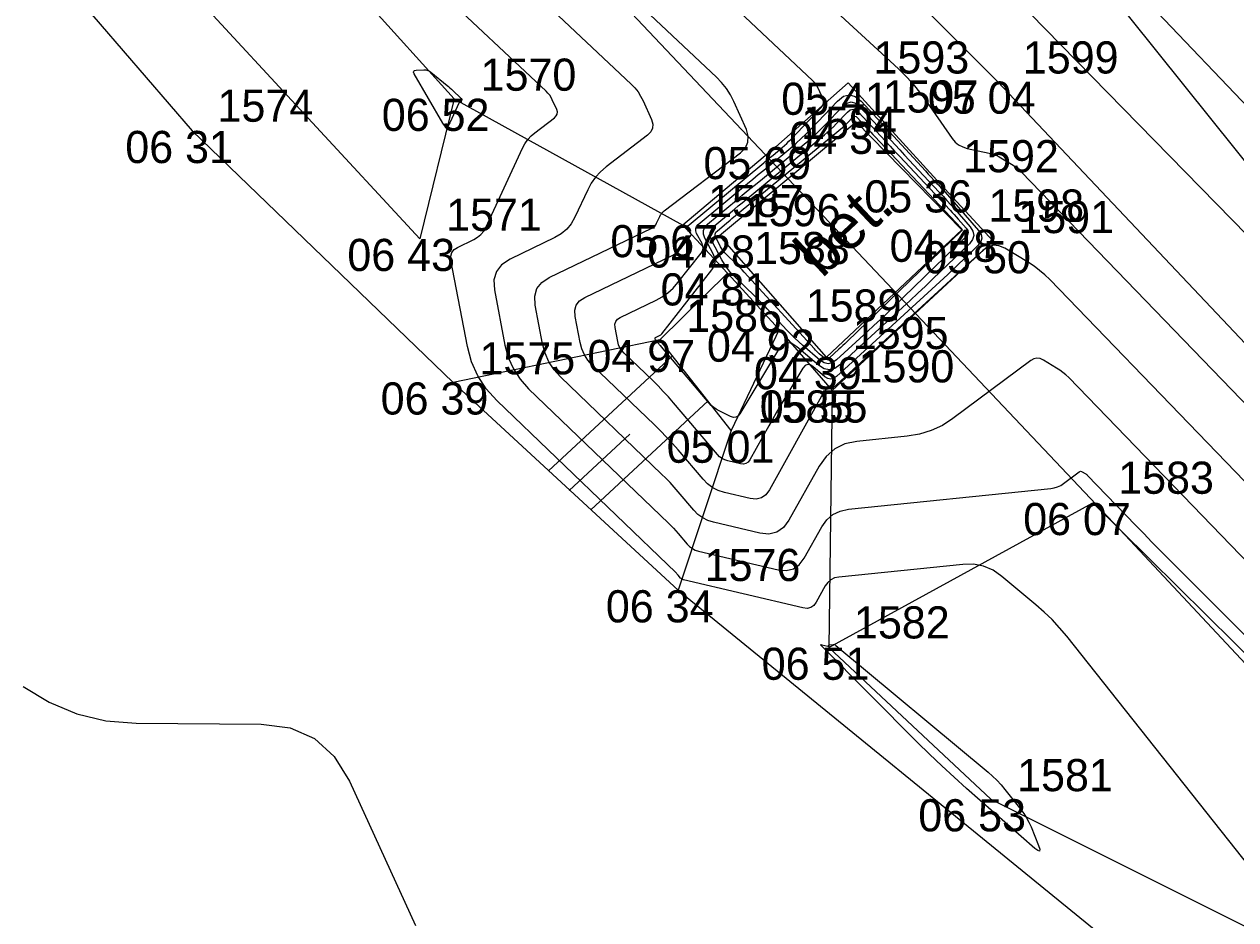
# Model space of a CAD drawing. Extents: x -711234 to -710007, y -1026313 to -1025448.
# Drawn here: x -710352.85 to -710342.31, y -1025717.86 to -1025710.06 of the extents above; entities that cross this region are included whole.
import ezdxf

# ---------------------------------------------------------------- set-up
doc = ezdxf.new("R2010")
doc.units = 0
for name, color, linetype in [('Ex_Major Contours', 7, 'Continuous'), ('Ex_Minor Contours', 7, 'Continuous'), ('Z_betonova_konstrukce', 7, 'Continuous'), ('Z_body', 7, 'Continuous'), ('Z_body_cisla', 7, 'Continuous'), ('Z_body_vysky_redukovane', 7, 'Continuous'), ('Z_hrany_paty', 7, 'Continuous'), ('Z_katastr_hranice', 7, 'Continuous'), ('Z_komunikace', 7, 'Continuous'), ('Z_pole_rozhranni', 7, 'Continuous'), ('Z_popisy', 7, 'Continuous'), ('Z_technicke_srafy', 7, 'Continuous')]:
    doc.layers.add(name, color=color, linetype=linetype)

# ---------------------------------------------------------------- blocks, each defined once
blk = doc.blocks.new('POINT_DISPLAY')
blk.add_line((0, 0), (0, 0))

msp = doc.modelspace()

# ---------------------------------------------------------------- linework, layer by layer
at = {"layer": 'Ex_Major Contours'}
msp.add_lwpolyline([(-710349.418, -1025708.842), (-710347.569, -1025710.583), (-710347.538, -1025710.615), (-710347.51, -1025710.65), (-710347.487, -1025710.687), (-710347.466, -1025710.727), (-710347.393, -1025710.891), (-710347.381, -1025710.93), (-710347.383, -1025710.966), (-710347.398, -1025710.999), (-710347.427, -1025711.028), (-710347.788, -1025711.303), (-710347.837, -1025711.345), (-710347.88, -1025711.393), (-710347.917, -1025711.445), (-710347.948, -1025711.503), (-710348.059, -1025711.742), (-710348.091, -1025711.798), (-710348.13, -1025711.846), (-710348.178, -1025711.887), (-710348.233, -1025711.919), (-710348.624, -1025712.107), (-710348.697, -1025712.155), (-710348.743, -1025712.215), (-710348.764, -1025712.288), (-710348.759, -1025712.375), (-710348.668, -1025712.856), (-710348.639, -1025712.963), (-710348.595, -1025713.062), (-710348.537, -1025713.153), (-710348.463, -1025713.235), (-710347.244, -1025714.407), (-710347.222, -1025714.428), (-710347.201, -1025714.45), (-710347.18, -1025714.472), (-710347.16, -1025714.495), (-710347.082, -1025714.588), (-710347.061, -1025714.609), (-710347.037, -1025714.627), (-710347.012, -1025714.64), (-710346.983, -1025714.649), (-710346.291, -1025714.811), (-710346.22, -1025714.819), (-710346.158, -1025714.804), (-710346.106, -1025714.768), (-710346.063, -1025714.711), (-710345.91, -1025714.437), (-710345.867, -1025714.376), (-710345.814, -1025714.33), (-710345.751, -1025714.3), (-710345.678, -1025714.284), (-710343.917, -1025714.104), (-710343.887, -1025714.099), (-710343.859, -1025714.09), (-710343.831, -1025714.078), (-710343.806, -1025714.061), (-710343.669, -1025713.959), (-710343.663, -1025713.955), (-710343.657, -1025713.954), (-710343.65, -1025713.955), (-710343.644, -1025713.958), (-710343.619, -1025713.973), (-710343.613, -1025713.977), (-710343.607, -1025713.981), (-710343.601, -1025713.986), (-710343.596, -1025713.991), (-710343.179, -1025714.423), (-710343.108, -1025714.497), (-710343.036, -1025714.57), (-710342.964, -1025714.643), (-710342.892, -1025714.716), (-710341.83, -1025715.78)], dxfattribs=at)
msp.add_lwpolyline([(-710347.362, -1025712.795), (-710347.361, -1025712.793), (-710347.36, -1025712.791), (-710347.357, -1025712.789), (-710347.324, -1025712.773), (-710347.318, -1025712.77), (-710347.312, -1025712.766), (-710347.307, -1025712.761), (-710347.303, -1025712.756), (-710346.866, -1025712.2), (-710346.846, -1025712.168), (-710346.838, -1025712.135), (-710346.84, -1025712.101), (-710346.854, -1025712.066), (-710346.928, -1025711.924), (-710346.941, -1025711.89), (-710346.941, -1025711.858), (-710346.929, -1025711.829), (-710346.904, -1025711.802), (-710346.654, -1025711.593), (-710346.602, -1025711.55), (-710346.55, -1025711.507), (-710346.498, -1025711.464), (-710346.445, -1025711.421), (-710346.046, -1025711.091), (-710346.003, -1025711.055), (-710345.962, -1025711.018), (-710345.922, -1025710.979), (-710345.883, -1025710.939), (-710345.73, -1025710.778), (-710345.692, -1025710.747), (-710345.654, -1025710.737), (-710345.616, -1025710.748), (-710345.579, -1025710.779), (-710345.231, -1025711.156), (-710345.191, -1025711.201), (-710345.15, -1025711.245), (-710345.109, -1025711.289), (-710345.068, -1025711.333), (-710344.89, -1025711.522), (-710344.855, -1025711.559), (-710344.821, -1025711.597), (-710344.787, -1025711.634), (-710344.753, -1025711.672), (-710344.619, -1025711.825), (-710344.595, -1025711.862), (-710344.587, -1025711.9), (-710344.598, -1025711.936), (-710344.625, -1025711.972), (-710344.943, -1025712.279), (-710345.008, -1025712.342), (-710345.074, -1025712.404), (-710345.14, -1025712.466), (-710345.207, -1025712.527), (-710345.752, -1025713.028), (-710345.798, -1025713.06), (-710345.844, -1025713.071), (-710345.891, -1025713.062), (-710345.938, -1025713.031), (-710346.127, -1025712.869), (-710346.172, -1025712.84), (-710346.214, -1025712.834), (-710346.252, -1025712.852), (-710346.286, -1025712.894), (-710346.624, -1025713.454), (-710346.64, -1025713.474), (-710346.659, -1025713.484), (-710346.68, -1025713.485), (-710346.704, -1025713.477), (-710346.805, -1025713.427), (-710346.829, -1025713.414), (-710346.851, -1025713.398), (-710346.872, -1025713.38), (-710346.891, -1025713.36), (-710347.307, -1025712.869), (-710347.312, -1025712.863), (-710347.317, -1025712.858), (-710347.322, -1025712.853), (-710347.327, -1025712.848), (-710347.353, -1025712.822), (-710347.355, -1025712.82), (-710347.357, -1025712.817), (-710347.358, -1025712.814), (-710347.359, -1025712.811), (-710347.362, -1025712.798)], close=True, dxfattribs=at)
at = {"layer": 'Ex_Minor Contours'}
for points in [[(-710342.065, -1025711.455), (-710344.381, -1025708.562), (-710344.547, -1025708.335), (-710344.693, -1025708.097), (-710344.82, -1025707.848), (-710344.925, -1025707.588), (-710345.308, -1025706.523), (-710345.399, -1025706.256), (-710345.479, -1025705.985), (-710345.55, -1025705.712), (-710345.611, -1025705.436), (-710346.34, -1025701.824)], [(-710339.807, -1025716.551), (-710343.926, -1025712.285), (-710343.969, -1025712.244), (-710344.014, -1025712.205), (-710344.062, -1025712.169), (-710344.112, -1025712.137), (-710344.317, -1025712.012), (-710344.368, -1025711.99), (-710344.416, -1025711.986), (-710344.463, -1025712), (-710344.508, -1025712.031), (-710345.814, -1025713.23), (-710345.818, -1025713.233), (-710345.822, -1025713.234), (-710345.826, -1025713.233), (-710345.831, -1025713.23), (-710345.848, -1025713.215), (-710345.852, -1025713.213), (-710345.856, -1025713.212), (-710345.859, -1025713.214), (-710345.862, -1025713.218), (-710345.89, -1025713.264), (-710345.896, -1025713.273), (-710345.901, -1025713.283), (-710345.907, -1025713.292), (-710345.912, -1025713.301), (-710346.366, -1025714.117), (-710346.398, -1025714.159), (-710346.436, -1025714.186), (-710346.482, -1025714.196), (-710346.534, -1025714.191), (-710346.758, -1025714.138), (-710346.811, -1025714.121), (-710346.86, -1025714.097), (-710346.904, -1025714.064), (-710346.944, -1025714.024), (-710347.161, -1025713.768), (-710347.21, -1025713.711), (-710347.261, -1025713.656), (-710347.313, -1025713.602), (-710347.366, -1025713.549), (-710347.908, -1025713.029), (-710347.946, -1025712.986), (-710347.976, -1025712.94), (-710347.999, -1025712.889), (-710348.014, -1025712.834), (-710348.057, -1025712.605), (-710348.06, -1025712.552), (-710348.047, -1025712.507), (-710348.018, -1025712.469), (-710347.974, -1025712.44), (-710347.214, -1025712.075), (-710347.192, -1025712.063), (-710347.172, -1025712.048), (-710347.154, -1025712.032), (-710347.137, -1025712.013), (-710347.055, -1025711.909), (-710347.051, -1025711.901), (-710347.048, -1025711.893), (-710347.049, -1025711.884), (-710347.052, -1025711.875), (-710347.071, -1025711.839), (-710347.075, -1025711.83), (-710347.075, -1025711.822), (-710347.071, -1025711.815), (-710347.065, -1025711.808), (-710346.416, -1025711.267), (-710346.376, -1025711.234), (-710346.335, -1025711.2), (-710346.254, -1025711.133), (-710346.234, -1025711.116), (-710346.215, -1025711.099), (-710346.196, -1025711.08), (-710346.177, -1025711.061), (-710345.914, -1025710.784), (-710345.902, -1025710.766), (-710345.895, -1025710.748), (-710345.895, -1025710.728), (-710345.901, -1025710.708), (-710345.939, -1025710.624), (-710345.95, -1025710.603), (-710345.962, -1025710.584), (-710345.976, -1025710.566), (-710345.992, -1025710.55), (-710350.391, -1025706.409)], [(-710341.854, -1025715.112), (-710343.761, -1025713.138), (-710343.785, -1025713.115), (-710343.811, -1025713.093), (-710343.837, -1025713.073), (-710343.866, -1025713.055), (-710343.981, -1025712.985), (-710344.009, -1025712.972), (-710344.038, -1025712.969), (-710344.065, -1025712.975), (-710344.092, -1025712.99), (-710344.77, -1025713.495), (-710344.861, -1025713.554), (-710344.958, -1025713.6), (-710345.06, -1025713.631), (-710345.167, -1025713.649), (-710345.606, -1025713.694), (-710345.709, -1025713.716), (-710345.798, -1025713.759), (-710345.873, -1025713.824), (-710345.934, -1025713.91), (-710346.196, -1025714.381), (-710346.244, -1025714.445), (-710346.302, -1025714.485), (-710346.37, -1025714.501), (-710346.449, -1025714.493), (-710346.853, -1025714.398), (-710346.902, -1025714.382), (-710346.947, -1025714.359), (-710346.988, -1025714.33), (-710347.024, -1025714.293), (-710347.161, -1025714.132), (-710347.195, -1025714.092), (-710347.231, -1025714.053), (-710347.267, -1025714.015), (-710347.305, -1025713.978), (-710348.185, -1025713.132), (-710348.241, -1025713.07), (-710348.286, -1025713.001), (-710348.319, -1025712.926), (-710348.341, -1025712.845), (-710348.405, -1025712.508), (-710348.409, -1025712.43), (-710348.39, -1025712.363), (-710348.348, -1025712.309), (-710348.282, -1025712.266), (-710347.39, -1025711.837), (-710347.376, -1025711.829), (-710347.365, -1025711.819), (-710347.355, -1025711.807), (-710347.348, -1025711.794), (-710347.321, -1025711.736), (-710347.313, -1025711.722), (-710347.304, -1025711.709), (-710347.294, -1025711.697), (-710347.282, -1025711.687), (-710346.618, -1025711.181), (-710346.575, -1025711.138), (-710346.553, -1025711.089), (-710346.55, -1025711.036), (-710346.567, -1025710.978), (-710346.676, -1025710.735), (-710346.706, -1025710.676), (-710346.741, -1025710.62), (-710346.782, -1025710.569), (-710346.828, -1025710.521), (-710349.714, -1025707.804)], [(-710346.926, -1025708.9), (-710345.243, -1025710.45), (-710345.182, -1025710.509), (-710345.125, -1025710.572), (-710345.071, -1025710.637), (-710345.02, -1025710.705), (-710344.776, -1025711.055), (-710344.75, -1025711.087), (-710344.719, -1025711.111), (-710344.684, -1025711.13), (-710344.645, -1025711.142), (-710344.452, -1025711.183), (-710344.425, -1025711.19), (-710344.4, -1025711.199), (-710344.375, -1025711.21), (-710344.351, -1025711.223), (-710344.258, -1025711.28), (-710344.235, -1025711.295), (-710344.213, -1025711.311), (-710344.192, -1025711.329), (-710344.173, -1025711.348), (-710337.693, -1025718.057)], [(-710341.602, -1025718.136), (-710343.778, -1025715.391), (-710343.84, -1025715.317), (-710343.905, -1025715.246), (-710343.974, -1025715.18), (-710344.046, -1025715.116), (-710344.343, -1025714.869), (-710344.42, -1025714.816), (-710344.502, -1025714.781), (-710344.59, -1025714.764), (-710344.683, -1025714.765), (-710345.762, -1025714.875), (-710345.8, -1025714.883), (-710345.832, -1025714.899), (-710345.859, -1025714.922), (-710345.881, -1025714.953), (-710345.958, -1025715.093), (-710345.98, -1025715.122), (-710346.007, -1025715.14), (-710346.039, -1025715.148), (-710346.075, -1025715.144), (-710347.113, -1025714.9), (-710347.121, -1025714.897), (-710347.128, -1025714.894), (-710347.134, -1025714.889), (-710347.139, -1025714.884), (-710347.16, -1025714.859), (-710347.165, -1025714.853), (-710347.171, -1025714.847), (-710347.176, -1025714.841), (-710347.182, -1025714.836), (-710348.74, -1025713.338), (-710348.832, -1025713.236), (-710348.905, -1025713.123), (-710348.959, -1025713), (-710348.995, -1025712.867), (-710349.138, -1025712.116), (-710349.14, -1025712.08), (-710349.131, -1025712.049), (-710349.111, -1025712.024), (-710349.081, -1025712.004), (-710348.939, -1025711.936), (-710348.906, -1025711.916), (-710348.877, -1025711.892), (-710348.853, -1025711.863), (-710348.834, -1025711.83), (-710348.515, -1025711.139), (-710348.494, -1025711.101), (-710348.47, -1025711.066), (-710348.441, -1025711.034), (-710348.408, -1025711.006), (-710348.236, -1025710.875), (-710348.221, -1025710.86), (-710348.213, -1025710.843), (-710348.212, -1025710.824), (-710348.218, -1025710.804), (-710348.257, -1025710.719), (-710348.267, -1025710.698), (-710348.279, -1025710.679), (-710348.294, -1025710.661), (-710348.31, -1025710.644), (-710349.27, -1025709.74)], [(-710352.862, -1025715.828), (-710352.635, -1025715.966), (-710352.395, -1025716.066), (-710352.142, -1025716.126), (-710351.877, -1025716.148), (-710350.791, -1025716.156), (-710350.539, -1025716.188), (-710350.327, -1025716.282), (-710350.154, -1025716.437), (-710350.022, -1025716.654), (-710349.447, -1025717.911)]]:
    msp.add_lwpolyline(points, dxfattribs=at)
for points in [[(-710349.356, -1025710.459), (-710349.34, -1025710.463), (-710349.326, -1025710.469), (-710349.312, -1025710.479), (-710349.172, -1025710.594), (-710349.16, -1025710.604), (-710349.147, -1025710.615), (-710349.134, -1025710.627), (-710349.122, -1025710.638), (-710349.051, -1025710.705), (-710349.048, -1025710.709), (-710349.044, -1025710.717), (-710349.044, -1025710.72), (-710349.045, -1025710.722), (-710349.058, -1025710.732), (-710349.06, -1025710.734), (-710349.063, -1025710.736), (-710349.064, -1025710.739), (-710349.066, -1025710.742), (-710349.148, -1025710.92), (-710349.163, -1025710.943), (-710349.178, -1025710.951), (-710349.194, -1025710.944), (-710349.21, -1025710.923), (-710349.458, -1025710.492), (-710349.463, -1025710.479), (-710349.462, -1025710.469), (-710349.455, -1025710.464), (-710349.441, -1025710.461), (-710349.373, -1025710.459)], [(-710347.711, -1025712.674), (-710347.704, -1025712.65), (-710347.689, -1025712.63), (-710347.665, -1025712.615), (-710347.353, -1025712.464), (-710347.299, -1025712.434), (-710347.249, -1025712.399), (-710347.203, -1025712.358), (-710347.162, -1025712.311), (-710346.961, -1025712.055), (-710346.948, -1025712.035), (-710346.943, -1025712.014), (-710346.945, -1025711.993), (-710346.953, -1025711.971), (-710347, -1025711.882), (-710347.008, -1025711.86), (-710347.008, -1025711.84), (-710347, -1025711.822), (-710346.985, -1025711.805), (-710346.557, -1025711.448), (-710346.51, -1025711.409), (-710346.463, -1025711.37), (-710346.416, -1025711.332), (-710346.369, -1025711.293), (-710346.181, -1025711.137), (-710346.134, -1025711.098), (-710346.089, -1025711.057), (-710346.046, -1025711.015), (-710346.003, -1025710.971), (-710345.774, -1025710.73), (-710345.722, -1025710.688), (-710345.67, -1025710.675), (-710345.619, -1025710.689), (-710345.567, -1025710.731), (-710345.008, -1025711.339), (-710344.983, -1025711.366), (-710344.958, -1025711.393), (-710344.908, -1025711.447), (-710344.895, -1025711.46), (-710344.883, -1025711.474), (-710344.87, -1025711.488), (-710344.858, -1025711.501), (-710344.546, -1025711.857), (-710344.524, -1025711.891), (-710344.517, -1025711.924), (-710344.527, -1025711.957), (-710344.551, -1025711.988), (-710344.681, -1025712.114), (-710344.714, -1025712.146), (-710344.747, -1025712.177), (-710344.78, -1025712.208), (-710344.813, -1025712.239), (-710345.783, -1025713.129), (-710345.808, -1025713.146), (-710345.833, -1025713.152), (-710345.859, -1025713.147), (-710345.884, -1025713.131), (-710345.988, -1025713.042), (-710346.012, -1025713.026), (-710346.035, -1025713.023), (-710346.056, -1025713.033), (-710346.074, -1025713.056), (-710346.241, -1025713.333), (-710346.275, -1025713.389), (-710346.308, -1025713.445), (-710346.34, -1025713.502), (-710346.372, -1025713.558), (-710346.537, -1025713.853), (-710346.552, -1025713.874), (-710346.571, -1025713.887), (-710346.593, -1025713.892), (-710346.619, -1025713.89), (-710346.728, -1025713.864), (-710346.754, -1025713.855), (-710346.778, -1025713.843), (-710346.8, -1025713.827), (-710346.819, -1025713.808), (-710347.2, -1025713.358), (-710347.244, -1025713.307), (-710347.29, -1025713.258), (-710347.336, -1025713.21), (-710347.384, -1025713.162), (-710347.631, -1025712.926), (-710347.651, -1025712.903), (-710347.667, -1025712.879), (-710347.679, -1025712.852), (-710347.686, -1025712.823), (-710347.709, -1025712.702)], [(-710344.64, -1025711.856), (-710344.637, -1025711.876), (-710344.642, -1025711.895), (-710344.656, -1025711.913), (-710345.289, -1025712.525), (-710345.344, -1025712.579), (-710345.4, -1025712.632), (-710345.457, -1025712.684), (-710345.513, -1025712.737), (-710345.783, -1025712.984), (-710345.819, -1025713.009), (-710345.855, -1025713.018), (-710345.891, -1025713.01), (-710345.928, -1025712.987), (-710346.075, -1025712.86), (-710346.111, -1025712.828), (-710346.146, -1025712.795), (-710346.181, -1025712.761), (-710346.214, -1025712.725), (-710346.351, -1025712.576), (-710346.385, -1025712.539), (-710346.419, -1025712.503), (-710346.454, -1025712.468), (-710346.49, -1025712.433), (-710346.672, -1025712.256), (-710346.704, -1025712.223), (-710346.732, -1025712.188), (-710346.758, -1025712.151), (-710346.78, -1025712.112), (-710346.867, -1025711.948), (-710346.881, -1025711.91), (-710346.881, -1025711.875), (-710346.867, -1025711.843), (-710346.84, -1025711.813), (-710346.705, -1025711.7), (-710346.671, -1025711.672), (-710346.637, -1025711.643), (-710346.603, -1025711.615), (-710346.569, -1025711.587), (-710345.888, -1025711.025), (-710345.861, -1025711.002), (-710345.835, -1025710.979), (-710345.809, -1025710.954), (-710345.784, -1025710.929), (-710345.687, -1025710.826), (-710345.662, -1025710.806), (-710345.638, -1025710.8), (-710345.614, -1025710.807), (-710345.59, -1025710.826), (-710345.397, -1025711.036), (-710345.357, -1025711.08), (-710345.316, -1025711.123), (-710345.276, -1025711.167), (-710345.235, -1025711.21), (-710344.794, -1025711.68), (-710344.776, -1025711.699), (-710344.758, -1025711.718), (-710344.74, -1025711.738), (-710344.723, -1025711.758), (-710344.653, -1025711.837)], [(-710344.687, -1025711.849), (-710344.686, -1025711.852), (-710344.688, -1025711.855), (-710345.692, -1025712.827), (-710345.709, -1025712.843), (-710345.727, -1025712.86), (-710345.744, -1025712.876), (-710345.761, -1025712.892), (-710345.843, -1025712.967), (-710345.854, -1025712.975), (-710345.865, -1025712.978), (-710345.877, -1025712.975), (-710345.888, -1025712.968), (-710345.933, -1025712.93), (-710345.944, -1025712.92), (-710345.954, -1025712.91), (-710345.965, -1025712.899), (-710345.975, -1025712.888), (-710346.586, -1025712.22), (-710346.604, -1025712.201), (-710346.622, -1025712.182), (-710346.64, -1025712.164), (-710346.659, -1025712.146), (-710346.74, -1025712.067), (-710346.755, -1025712.051), (-710346.768, -1025712.035), (-710346.78, -1025712.018), (-710346.791, -1025711.999), (-710346.831, -1025711.922), (-710346.838, -1025711.905), (-710346.838, -1025711.888), (-710346.832, -1025711.873), (-710346.819, -1025711.859), (-710346.739, -1025711.793), (-710346.708, -1025711.767), (-710346.692, -1025711.754), (-710345.73, -1025710.96), (-710345.718, -1025710.95), (-710345.707, -1025710.94), (-710345.696, -1025710.929), (-710345.685, -1025710.918), (-710345.643, -1025710.874), (-710345.633, -1025710.865), (-710345.622, -1025710.862), (-710345.612, -1025710.865), (-710345.601, -1025710.874), (-710345.518, -1025710.965), (-710345.501, -1025710.983), (-710345.483, -1025711.002), (-710345.466, -1025711.021), (-710345.448, -1025711.04), (-710344.698, -1025711.837), (-710344.692, -1025711.843)], [(-710344.759, -1025716.618), (-710344.866, -1025716.519), (-710344.972, -1025716.418), (-710345.076, -1025716.315), (-710345.914, -1025715.474), (-710345.919, -1025715.468), (-710345.919, -1025715.465), (-710345.916, -1025715.464), (-710345.909, -1025715.465), (-710345.859, -1025715.477), (-710345.856, -1025715.477), (-710345.854, -1025715.475), (-710345.85, -1025715.468), (-710345.848, -1025715.467), (-710345.847, -1025715.466), (-710345.811, -1025715.463), (-710345.804, -1025715.463), (-710345.798, -1025715.464), (-710345.793, -1025715.466), (-710345.788, -1025715.47), (-710344.462, -1025716.575), (-710344.423, -1025716.609), (-710344.386, -1025716.645), (-710344.35, -1025716.684), (-710344.317, -1025716.724), (-710344.177, -1025716.9), (-710344.151, -1025716.935), (-710344.128, -1025716.972), (-710344.107, -1025717.011), (-710344.089, -1025717.051), (-710344.023, -1025717.214), (-710344.013, -1025717.246), (-710344.015, -1025717.261), (-710344.029, -1025717.258), (-710344.056, -1025717.238), (-710344.65, -1025716.716)]]:
    msp.add_lwpolyline(points, close=True, dxfattribs=at)
at = {"layer": 'Z_betonova_konstrukce'}
for p, q in [((-710345.68, -1025710.57), (-710346.31, -1025711.13)), ((-710344.91, -1025711.42), (-710345.68, -1025710.57)), ((-710346.8, -1025711.9), (-710345.61, -1025710.91)), ((-710345.61, -1025710.91), (-710344.69, -1025711.85)), ((-710346.31, -1025711.13), (-710347.12, -1025711.81)), ((-710344.42, -1025711.95), (-710344.91, -1025711.42)), ((-710347.12, -1025711.81), (-710346.73, -1025712.23)), ((-710345.87, -1025712.96), (-710344.69, -1025711.85)), ((-710345.87, -1025712.96), (-710346.8, -1025711.9)), ((-710345.82, -1025713.25), (-710344.42, -1025711.95)), ((-710346.73, -1025712.23), (-710346.28, -1025712.72)), ((-710346.28, -1025712.72), (-710345.82, -1025713.25))]:
    msp.add_line(p, q, dxfattribs=at)
at = {"layer": 'Z_hrany_paty'}
for p, q in [((-710351.6, -1025702.29), (-710335.91, -1025718.34)), ((-710352.15, -1025702.78), (-710344.38, -1025710.56)), ((-710354.48, -1025704.77), (-710349.11, -1025710.71)), ((-710349.41, -1025711.93), (-710352.94, -1025708.11)), ((-710344.38, -1025710.56), (-710336.51, -1025718.9)), ((-710349.11, -1025710.71), (-710349.41, -1025711.93)), ((-710349.11, -1025710.71), (-710347.12, -1025711.81)), ((-710346.73, -1025712.23), (-710347.32, -1025712.81)), ((-710346.28, -1025712.72), (-710346.7, -1025713.6)), ((-710347.32, -1025712.81), (-710349.12, -1025713.18)), ((-710346.7, -1025713.6), (-710347.32, -1025712.81)), ((-710345.82, -1025713.25), (-710345.85, -1025715.49)), ((-710346.7, -1025713.6), (-710347.16, -1025714.99)), ((-710345.85, -1025715.49), (-710343.55, -1025714.23)), ((-710343.55, -1025714.23), (-710337.35, -1025720.36)), ((-710344.44, -1025716.81), (-710345.85, -1025715.49)), ((-710344.44, -1025716.81), (-710337.35, -1025720.36))]:
    msp.add_line(p, q, dxfattribs=at)
at = {"layer": 'Z_katastr_hranice'}
msp.add_lwpolyline([(-710337.4, -1025720.79), (-710343.27, -1025714.51), (-710356.57, -1025700.44), (-710357.2, -1025699.83)], dxfattribs=at)
at = {"layer": 'Z_komunikace'}
msp.add_line((-710350.93, -1025701.6), (-710335.44, -1025717.9), dxfattribs=at)
at = {"layer": 'Z_pole_rozhranni'}
for p, q in [((-710355.91, -1025705.74), (-710351.39, -1025710.99)), ((-710351.39, -1025710.99), (-710349.12, -1025713.18)), ((-710349.12, -1025713.18), (-710347.16, -1025714.99)), ((-710347.16, -1025714.99), (-710342.94, -1025718.43))]:
    msp.add_line(p, q, dxfattribs=at)
at = {"layer": 'Z_technicke_srafy'}
for p, q in [((-710348.29, -1025713.95), (-710347.21, -1025712.95)), ((-710347.92, -1025714.29), (-710346.9, -1025713.34)), ((-710348.11, -1025714.12), (-710347.58, -1025713.63))]:
    msp.add_line(p, q, dxfattribs=at)

# ---------------------------------------------------------------- block references
at = {"layer": 'Z_body'}
for p in [(-710345.68, -1025710.57), (-710344.38, -1025710.56), (-710349.11, -1025710.71), (-710345.61, -1025710.91), (-710351.39, -1025710.99), (-710346.31, -1025711.13), (-710344.91, -1025711.42), (-710347.12, -1025711.81), (-710344.69, -1025711.85), (-710349.41, -1025711.93), (-710346.8, -1025711.9), (-710344.42, -1025711.95), (-710346.73, -1025712.23), (-710346.28, -1025712.72), (-710347.32, -1025712.81), (-710345.87, -1025712.96), (-710349.12, -1025713.18), (-710345.82, -1025713.25), (-710346.7, -1025713.6), (-710343.55, -1025714.23), (-710347.16, -1025714.99), (-710345.85, -1025715.49), (-710344.44, -1025716.81)]:
    msp.add_blockref('POINT_DISPLAY', p, dxfattribs=at)

# ---------------------------------------------------------------- texts
at = {"layer": 'Z_body_cisla'}
for s, p in [('1593', (-710345.46, -1025710.49)), ('1599', (-710344.16, -1025710.49)), ('1570', (-710348.88, -1025710.64)), ('1597', (-710345.38, -1025710.83)), ('1574', (-710351.17, -1025710.91)), ('1594', (-710346.09, -1025711.06)), ('1592', (-710344.68, -1025711.35)), ('1587', (-710346.9, -1025711.74)), ('1596', (-710346.58, -1025711.82)), ('1598', (-710344.46, -1025711.78)), ('1571', (-710349.18, -1025711.86)), ('1591', (-710344.2, -1025711.88)), ('1588', (-710346.5, -1025712.15)), ('1589', (-710346.05, -1025712.65)), ('1586', (-710347.09, -1025712.74)), ('1595', (-710345.64, -1025712.89)), ('1575', (-710348.89, -1025713.11)), ('1590', (-710345.59, -1025713.18)), ('1585', (-710346.47, -1025713.53)), ('1583', (-710343.33, -1025714.15)), ('1576', (-710346.93, -1025714.91)), ('1582', (-710345.63, -1025715.41)), ('1581', (-710344.21, -1025716.74))]:
    msp.add_text(s, height=0.28, dxfattribs=at).set_placement(p)
at = {"layer": 'Z_body_vysky_redukovane'}
for s, p in [('05 41', (-710346.263, -1025710.85)), ('05 04', (-710344.987, -1025710.84)), ('06 52', (-710349.74, -1025710.99)), ('04 31', (-710346.193, -1025711.19)), ('06 31', (-710351.973, -1025711.27)), ('05 69', (-710346.94, -1025711.41)), ('05 36', (-710345.54, -1025711.7)), ('05 67', (-710347.75, -1025712.09)), ('04 48', (-710345.32, -1025712.13)), ('06 43', (-710350.04, -1025712.21)), ('04 28', (-710347.43, -1025712.18)), ('05 50', (-710345.027, -1025712.23)), ('04 81', (-710347.313, -1025712.51)), ('04 92', (-710346.91, -1025713)), ('04 97', (-710347.95, -1025713.09)), ('04 39', (-710346.5, -1025713.24)), ('06 39', (-710349.75, -1025713.46)), ('05 55', (-710346.45, -1025713.53)), ('05 01', (-710347.26, -1025713.88)), ('06 07', (-710344.157, -1025714.51)), ('06 34', (-710347.79, -1025715.27)), ('06 51', (-710346.433, -1025715.77)), ('06 53', (-710345.07, -1025717.09))]:
    msp.add_text(s, height=0.28, dxfattribs=at).set_placement(p)
at = {"layer": 'Z_popisy'}
msp.add_text('bet.', height=0.4, rotation=43.2, dxfattribs=at).set_placement((-710345.91, -1025712.28))

doc.saveas('drawing.dxf')
